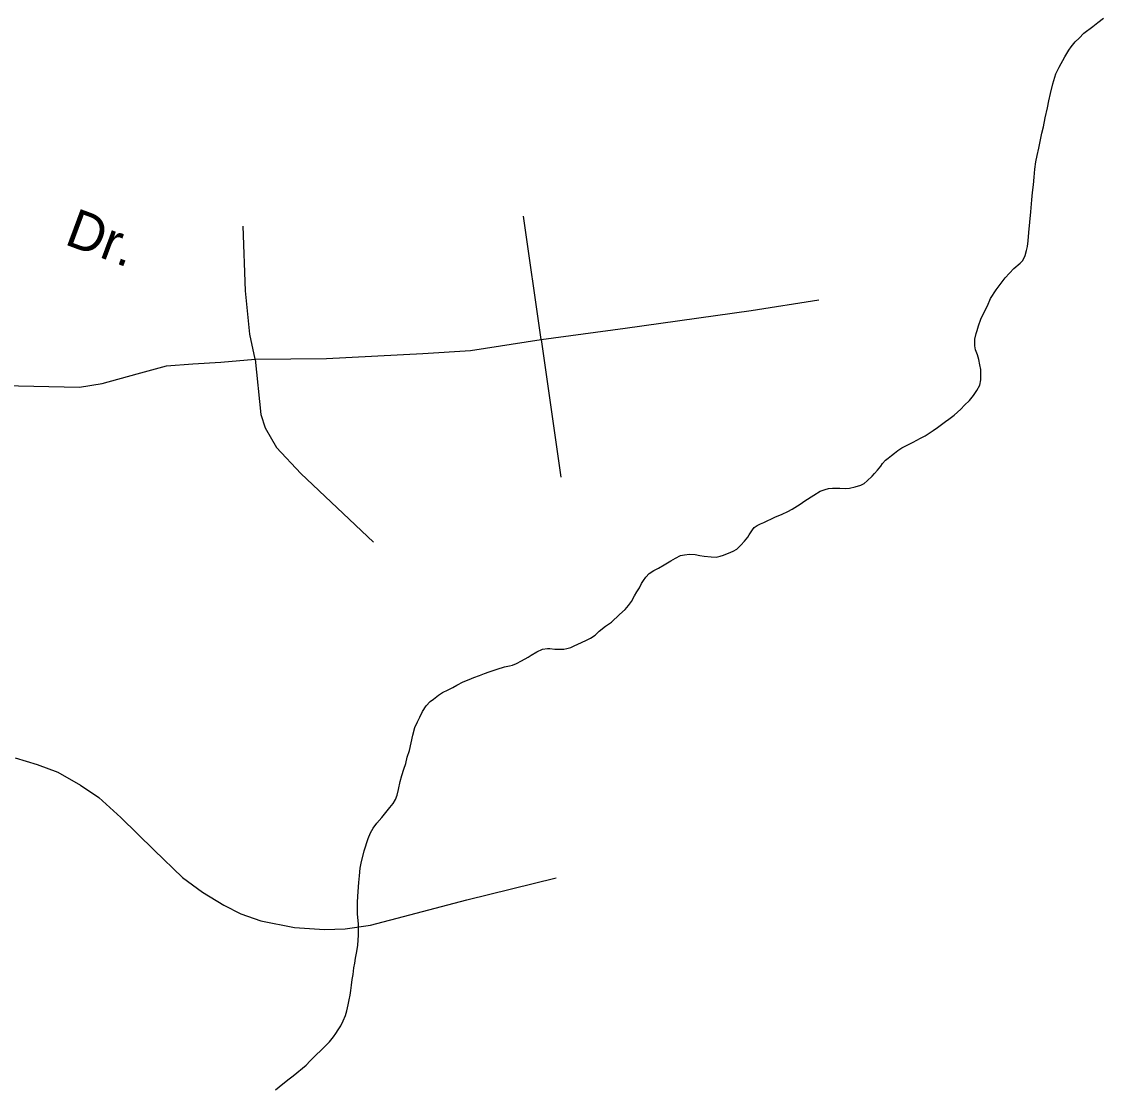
# Model space of a CAD drawing. Extents: x 2126262 to 2293712, y 749403 to 919119.
# Drawn here: x 2136933 to 2139599, y 844700 to 847330 of the extents above; entities that cross this region are included whole.
import ezdxf

# ---------------------------------------------------------------- set-up
doc = ezdxf.new("R2010")
doc.units = 0
for name, color, linetype in [('Exist Hydrographic Creek Single Shore', 7, 'Continuous'), ('Exist Hydrographic Misc Water Feature', 7, 'Continuous'), ('Exist Road Non-System Type 51', 7, 'Continuous'), ('Exist Road Non-System Type 51 Label', 7, 'Continuous')]:
    doc.layers.add(name, color=color, linetype=linetype)

msp = doc.modelspace()

# ---------------------------------------------------------------- linework, layer by layer
at = {"layer": 'Exist Hydrographic Creek Single Shore'}
for points in [[(2139346.9, 846685.9), (2139357.4, 846698.9), (2139367.9, 846710.9), (2139378.3, 846722.2), (2139394.1, 846734.9), (2139400.5, 846742.2), (2139406.2, 846754.4), (2139410.1, 846766.6), (2139411.9, 846776.5), (2139413.8, 846790.4), (2139415.6, 846810.8), (2139417.9, 846836.2), (2139420.5, 846861.6), (2139422.8, 846891), (2139424.9, 846909), (2139427.1, 846927.9), (2139428.5, 846946.7), (2139430.4, 846967.2), (2139432.4, 846985.2), (2139436.1, 847000.6), (2139439.8, 847018.6), (2139443.5, 847035), (2139447.6, 847055.4), (2139451.3, 847070.9), (2139455.8, 847093), (2139461.1, 847117.5), (2139464.8, 847135.4), (2139468.5, 847153.4), (2139474.3, 847177), (2139482.1, 847201.5), (2139490.1, 847217.7), (2139503.8, 847243.7), (2139513.8, 847259.9), (2139519.6, 847268), (2139529.6, 847280.1), (2139539.3, 847289.7), (2139551.4, 847301.8), (2139573.1, 847318.5), (2139585.2, 847328.2), (2139599.1, 847338.5)], [(2138428.9, 845892.1), (2138435.9, 845901.8), (2138443.7, 845915.6), (2138449.6, 845926.1), (2138455.6, 845935.8), (2138461.1, 845946.4), (2138465.4, 845953.6), (2138471.4, 845961.7), (2138479.4, 845970.6), (2138491, 845978.6), (2138503.1, 845984), (2138517.1, 845991.9), (2138533.1, 846002.2), (2138544.8, 846008.6), (2138556.9, 846014.9), (2138566.9, 846017.2), (2138579.2, 846018.5), (2138593, 846017.4), (2138604.9, 846015.6), (2138614.9, 846013.7), (2138632.9, 846011.7), (2138644.8, 846011.4), (2138654.9, 846013.7), (2138662.9, 846016), (2138680.9, 846023.8), (2138686.9, 846026.2), (2138695.7, 846030.9), (2138705.5, 846040.6), (2138714.6, 846050.2), (2138722.6, 846060.7), (2138726.4, 846066.4), (2138734.4, 846078.5), (2138738.5, 846084.1), (2138746.3, 846088.9), (2138754.1, 846092.9), (2138762.3, 846096.8), (2138789.8, 846109.3), (2138807.9, 846117.2), (2138821.8, 846123.4), (2138831.8, 846129), (2138851.9, 846141.7), (2138863.6, 846149.6), (2138885.6, 846163.9), (2138901.4, 846173.5), (2138913.5, 846178.1), (2138921.5, 846180.4), (2138931.7, 846181.1), (2138949.3, 846180.7), (2138963.3, 846180.4), (2138973.1, 846181), (2138987.7, 846184), (2139001.4, 846188.6), (2139009.4, 846192.6), (2139017.2, 846198.9), (2139029.1, 846211), (2139034.8, 846217.4), (2139042.8, 846225.5), (2139050.8, 846235.2), (2139054.9, 846241.6), (2139062.5, 846249.7), (2139068.9, 846255.3), (2139076.7, 846261.7), (2139084.7, 846267.3), (2139092.7, 846273.7), (2139102.7, 846280.1), (2139112.4, 846285.6), (2139130.4, 846294.3), (2139148.4, 846304.5), (2139160.1, 846310), (2139170.2, 846316.4), (2139180, 846322.8), (2139190.1, 846330.8), (2139210, 846345.1), (2139218, 846350.6), (2139231.7, 846361), (2139247.7, 846375.4), (2139257.3, 846385.1), (2139269.4, 846397.2), (2139279.3, 846409.3), (2139287.1, 846421.4), (2139294.4, 846434.4), (2139296.9, 846447.5), (2139296.9, 846461.4), (2139296.9, 846473.7), (2139294.6, 846485.2), (2139292.6, 846497.6), (2139288.9, 846509.1), (2139284.4, 846521.5), (2139282.1, 846531.4), (2139282.1, 846541.3), (2139282.1, 846547.8), (2139285.8, 846561.7), (2139287.9, 846569.8), (2139291.8, 846581.3), (2139297.5, 846597.5), (2139303.7, 846611.4), (2139313.3, 846630), (2139321.1, 846647.9), (2139334.8, 846669.8), (2139346.9, 846685.9)], [(2137558.7, 844699.4), (2137576.7, 844713.8), (2137592.3, 844725.8), (2137602.4, 844733.8), (2137634.1, 844760.1), (2137644.2, 844770.7), (2137657.1, 844783.5), (2137671.9, 844797.2), (2137679.9, 844805.2), (2137691.5, 844817.2), (2137701.6, 844829.3), (2137707.5, 844837.4), (2137713.3, 844847.1), (2137719.4, 844856.8), (2137725.2, 844869), (2137731.3, 844882), (2137734.8, 844893.4), (2137737.9, 844908.1), (2137740.4, 844920.4), (2137742.6, 844931.8), (2137744.7, 844943.3), (2137746.3, 844957.1), (2137748.1, 844971.1), (2137750.2, 844983.3), (2137752, 844999.7), (2137753.9, 845011.2), (2137755.9, 845023.4), (2137759.6, 845039.7), (2137761.7, 845055.3), (2137763.3, 845079.9), (2137763.3, 845087.2), (2137763.1, 845107.7), (2137760.9, 845131.6), (2137760.7, 845148), (2137760.7, 845161.9), (2137762.3, 845187.4), (2137764.1, 845209.4), (2137765.8, 845225.8), (2137767.8, 845245.4), (2137769.7, 845257.7), (2137777.7, 845287.9), (2137787.1, 845318), (2137793.1, 845331.8), (2137799.4, 845343.2), (2137808.8, 845356.2), (2137820.9, 845369.9), (2137830.6, 845381.9), (2137840.6, 845394.1), (2137848.4, 845404.5), (2137854.4, 845414.2), (2137858.5, 845424.9), (2137862.2, 845438.7), (2137865.8, 845458.3), (2137869.9, 845473), (2137874.9, 845489.3), (2137879.6, 845503.1), (2137883.3, 845518.7), (2137889.2, 845534.9), (2137893.1, 845553.7), (2137897.6, 845572.5), (2137902.5, 845591.2), (2137908.7, 845605.1), (2137914.6, 845617.2), (2137921.2, 845631), (2137930.4, 845644.8), (2137940.1, 845655.3), (2137948.3, 845661.7), (2137960.2, 845671.2), (2137970.2, 845677.6), (2137984, 845683.9), (2137995.8, 845690.2), (2138005.9, 845695.7), (2138021.7, 845704.4), (2138035.8, 845709.8), (2138047.9, 845714.6), (2138061.7, 845720), (2138073.6, 845724.7), (2138085.7, 845728.6), (2138104.9, 845735.5), (2138123.4, 845740.9), (2138135.7, 845743.1), (2138143.3, 845745.4), (2138153.1, 845749.3), (2138165.4, 845755.6), (2138181.4, 845765.1), (2138189.2, 845769.9), (2138203.2, 845777.8), (2138216.9, 845784.1), (2138229.2, 845786.3), (2138235.1, 845786.2)]]:
    msp.add_lwpolyline(points, dxfattribs=at)
at = {"layer": 'Exist Hydrographic Misc Water Feature'}
msp.add_lwpolyline([(2138235.1, 845786.2), (2138247, 845784.2), (2138255, 845784.1), (2138269.2, 845784.6), (2138277.2, 845786.1), (2138286.8, 845788.4), (2138295.2, 845792.3), (2138312.9, 845800.9), (2138325, 845806.4), (2138334.8, 845811.2), (2138346.7, 845819.1), (2138356.5, 845828.7), (2138372.5, 845841.5), (2138386.5, 845851.1), (2138406.6, 845869.6), (2138420.9, 845882.4), (2138428.9, 845892.1)], dxfattribs=at)
at = {"layer": 'Exist Road Non-System Type 51'}
for q in [(2138169.9, 846851.4), (2138262.1, 846208)]:
    msp.add_line((2138213.3, 846547.5), q, dxfattribs=at)
for points in [[(2137508.7, 846499.1), (2137495.8, 846560.3), (2137485, 846666.9), (2137479.1, 846826.8)], [(2138213.3, 846547.5), (2138420.5, 846575.1), (2138730.9, 846618.5), (2138898.2, 846645.2)], [(2137508.7, 846499.1), (2137684.3, 846500.1), (2137921.7, 846512.9), (2138039.6, 846519.8), (2138213.3, 846547.5)], [(2136887.4, 846434), (2137075.9, 846430), (2137131.2, 846438.9), (2137218, 846462.6), (2137290.1, 846482.3), (2137355.2, 846487.3), (2137424.3, 846491.2), (2137508.7, 846499.1)], [(2137508.7, 846499.1), (2137522.5, 846362.9), (2137533.3, 846329.4), (2137561, 846281), (2137621.2, 846216.9), (2137800.3, 846048.1)], [(2136917.1, 845517.2), (2136971.3, 845500.4), (2137022.6, 845481.7), (2137077.9, 845449.1), (2137123.3, 845419.5), (2137177.6, 845370.1), (2137259.5, 845289.2), (2137329.6, 845222.1), (2137378.9, 845185.6), (2137431.2, 845154), (2137473.6, 845132.3), (2137523, 845115.5), (2137605.4, 845098.8), (2137679.4, 845093.8), (2137730.7, 845095.8), (2137792.9, 845104.7), (2137890.1, 845130.3), (2138030.2, 845166.9), (2138250.8, 845221.1)]]:
    msp.add_lwpolyline(points, dxfattribs=at)

# ---------------------------------------------------------------- texts
at = {"layer": 'Exist Road Non-System Type 51 Label'}
msp.add_text('Dr.', height=95, rotation=339.6382, dxfattribs=at).set_placement((2137035.9, 846782.9))

doc.saveas('drawing.dxf')
